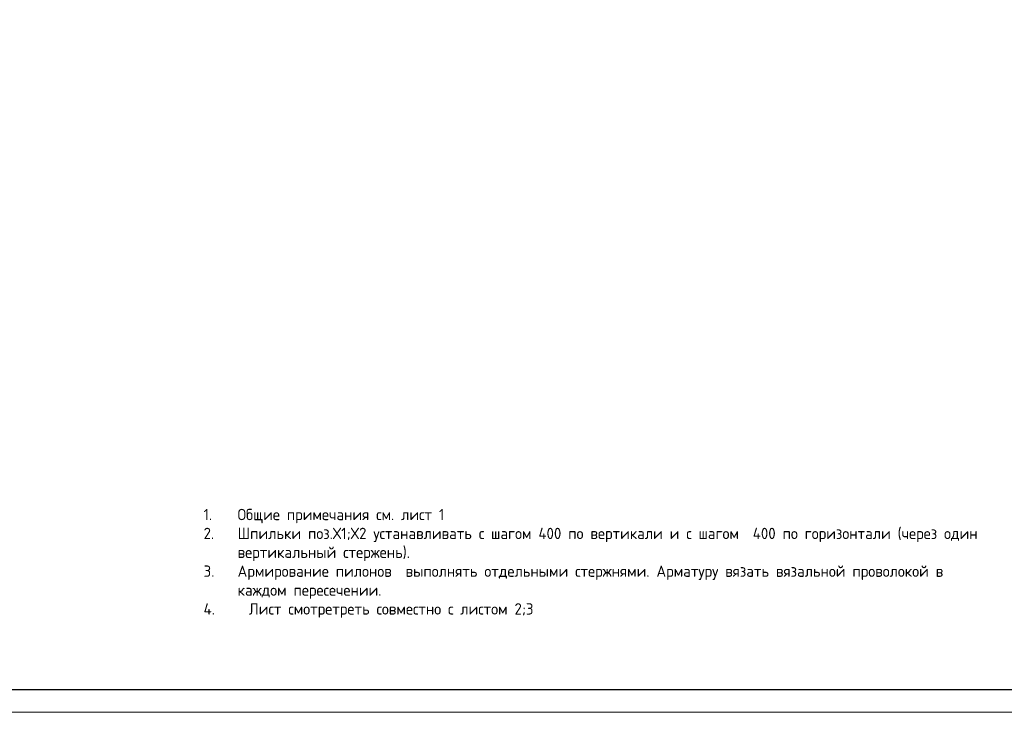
# Model space of a CAD drawing. Header units: millimetres. Extents: x 376598 to 1249954, y -318491 to -22134.
# Tile 279 of 444: x 708377 to 730103, y -168790 to -153502. Entities that reach past the tile are written whole.
import ezdxf

# ---------------------------------------------------------------- set-up
doc = ezdxf.new("R2010")
doc.units = ezdxf.units.MM
doc.layers.add('ТОЛСТЫЕ_ОСНОВНЫЕ', color=6, linetype='Continuous')
doc.layers.add('ТОНКИЕ', color=7, linetype='Continuous', lineweight=9)
doc.styles.add('GOST-2.304_Type-B', font='GOST_Common.ttf')

# ---------------------------------------------------------------- blocks, each defined once
blk = doc.blocks.new('*U2962')
at = {"layer": 'ТОЛСТЫЕ_ОСНОВНЫЕ', "color": 6}
blk.add_lwpolyline([(20, 5), (836, 5), (836, 589), (20, 589)], close=True, dxfattribs=at)
at = {"layer": 'ТОНКИЕ'}
blk.add_lwpolyline([(0, 0), (841, 0), (841, 594), (0, 594)], close=True, dxfattribs=at)

msp = doc.modelspace()

# ---------------------------------------------------------------- block references
at = {"xscale": 100, "yscale": 100, "zscale": 100}
msp.add_blockref('*U2962', (665485, -168789.7, 3100), dxfattribs=at)

# ---------------------------------------------------------------- texts
at = {"ltscale": 100, "insert": (712434.7, -164299.1), "char_height": 250, "width": 17398.124, "attachment_point": 1, "style": 'GOST-2.304_Type-B'}
msp.add_mtext('\\pxi-3,l3,t3,20;1.^IОбщие примечания см. лист 1\\P2.^IШпильки поз.Х1;Х2 устанавливать с шагом 400 по вертикали и с шагом  400 по горизонтали (через один вертикальный стержень).\\P3.^IАрмирование пилонов  выполнять отдельными стержнями. Арматуру вязать вязальной проволокой в каждом пересечении.\\P\\pt4;4.^IЛист смотретреть совместно с листом 2;3', dxfattribs=at)

doc.saveas('drawing.dxf')
